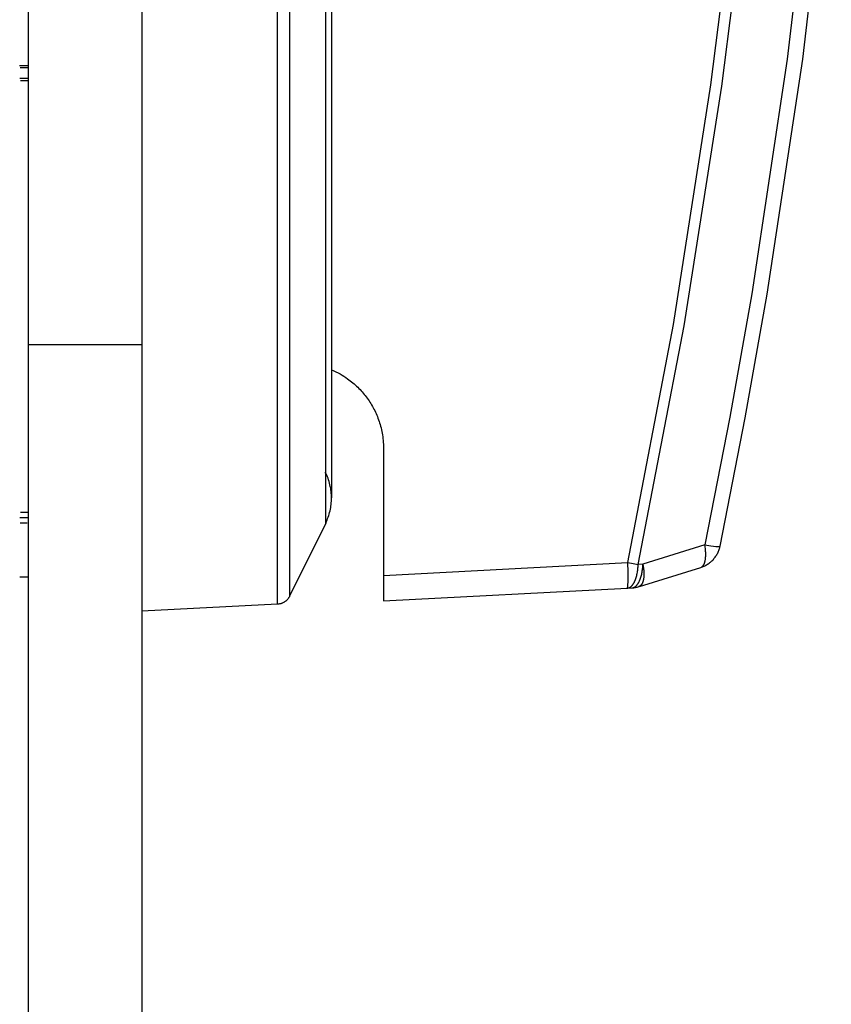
# Model space of a CAD drawing. Header units: millimetres. Extents: x -2637 to -1637, y 678 to 1678.
# Tile 314 of 348: x -1944 to -1915, y 1387 to 1422. Entities that reach past the tile are written whole.
import ezdxf

# ---------------------------------------------------------------- set-up
doc = ezdxf.new("R2010")
doc.units = ezdxf.units.MM
doc.layers.add('Make2D$B.SHOW mini', color=7, linetype='Continuous', true_color=0x000000)

msp = doc.modelspace()

# ---------------------------------------------------------------- linework, layer by layer
at = {"layer": 'Make2D$B.SHOW mini', "color": 18, "lineweight": -3, "true_color": 0x000000}
for points in [[(-1943.417, 1461.152), (-1943.417, 1410.546)], [(-1939.417, 1461.156), (-1939.417, 1461.156), (-1939.417, 1410.546)], [(-1934.643, 1401.406), (-1934.643, 1431.156), (-1934.643, 1460.905), (-1934.643, 1460.906)], [(-1934.221, 1460.628), (-1934.221, 1460.627), (-1934.221, 1401.684)], [(-1932.95, 1404.259), (-1932.95, 1458.052), (-1932.95, 1458.053)], [(-1932.744, 1457.168), (-1932.744, 1405.145)], [(-1922.322, 1402.872), (-1920.713, 1411.251), (-1919.393, 1419.677), (-1918.62, 1425.782), (-1918.244, 1429.303)], [(-1921.954, 1402.804), (-1920.341, 1411.196), (-1919.016, 1419.635), (-1918.241, 1425.749), (-1917.863, 1429.275)], [(-1915.703, 1429.146), (-1916.708, 1420.578), (-1917.959, 1412.327), (-1918.73, 1407.992), (-1919.612, 1403.49)], [(-1919.071, 1403.454), (-1918.187, 1407.967), (-1917.415, 1412.313), (-1916.164, 1420.584), (-1915.159, 1429.173)], [(-1943.717, 1420.365), (-1943.417, 1420.365)], [(-1943.7, 1420.29), (-1943.417, 1420.29)], [(-1943.417, 1419.906), (-1943.708, 1419.906)], [(-1943.688, 1419.828), (-1943.417, 1419.828)], [(-1943.417, 1410.546), (-1943.417, 1263.156)], [(-1943.417, 1410.546), (-1939.417, 1410.546)], [(-1939.417, 1410.546), (-1939.417, 1263.156)], [(-1932.744, 1409.655), (-1932.666, 1409.621), (-1932.59, 1409.585), (-1932.516, 1409.547), (-1932.445, 1409.508), (-1932.375, 1409.467), (-1932.307, 1409.425), (-1932.241, 1409.382), (-1932.177, 1409.337), (-1932.13, 1409.302), (-1932.083, 1409.267), (-1932.037, 1409.231), (-1931.992, 1409.194), (-1931.948, 1409.156), (-1931.905, 1409.118), (-1931.863, 1409.079), (-1931.821, 1409.04), (-1931.781, 1408.999), (-1931.741, 1408.958), (-1931.703, 1408.917), (-1931.665, 1408.875), (-1931.628, 1408.832), (-1931.592, 1408.788), (-1931.557, 1408.744), (-1931.522, 1408.7), (-1931.489, 1408.654), (-1931.456, 1408.608), (-1931.424, 1408.561), (-1931.393, 1408.514), (-1931.363, 1408.466), (-1931.333, 1408.418), (-1931.305, 1408.368), (-1931.277, 1408.318), (-1931.251, 1408.268), (-1931.225, 1408.217), (-1931.2, 1408.165), (-1931.176, 1408.112), (-1931.153, 1408.059), (-1931.131, 1408.005), (-1931.11, 1407.95), (-1931.089, 1407.895), (-1931.07, 1407.838), (-1931.052, 1407.782), (-1931.034, 1407.724), (-1931.018, 1407.666), (-1931.003, 1407.607), (-1930.988, 1407.546), (-1930.975, 1407.486), (-1930.964, 1407.424), (-1930.953, 1407.361), (-1930.944, 1407.297), (-1930.936, 1407.233), (-1930.929, 1407.167), (-1930.924, 1407.1), (-1930.92, 1407.032), (-1930.918, 1406.963), (-1930.917, 1406.893)], [(-1930.917, 1406.893), (-1930.917, 1402.421)], [(-1932.744, 1405.144), (-1932.745, 1405.202), (-1932.747, 1405.26), (-1932.751, 1405.318), (-1932.757, 1405.377), (-1932.765, 1405.435), (-1932.774, 1405.493), (-1932.786, 1405.551), (-1932.798, 1405.609), (-1932.813, 1405.666), (-1932.829, 1405.723), (-1932.847, 1405.78), (-1932.867, 1405.836), (-1932.888, 1405.891), (-1932.911, 1405.945), (-1932.936, 1405.999), (-1932.962, 1406.052)], [(-1932.95, 1404.259), (-1932.926, 1404.311), (-1932.903, 1404.363), (-1932.881, 1404.416), (-1932.861, 1404.469), (-1932.842, 1404.524), (-1932.825, 1404.579), (-1932.81, 1404.634), (-1932.796, 1404.69), (-1932.784, 1404.746), (-1932.773, 1404.803), (-1932.764, 1404.859), (-1932.757, 1404.916), (-1932.751, 1404.973), (-1932.747, 1405.03), (-1932.745, 1405.087), (-1932.744, 1405.144)], [(-1943.715, 1404.46), (-1943.417, 1404.46)], [(-1943.691, 1404.644), (-1943.417, 1404.644)], [(-1943.701, 1404.269), (-1943.45, 1404.269)], [(-1932.95, 1404.259), (-1934.221, 1401.684)], [(-1919.612, 1403.49), (-1921.789, 1402.813)], [(-1919.754, 1402.7), (-1919.723, 1402.71), (-1919.693, 1402.721), (-1919.663, 1402.733), (-1919.633, 1402.746), (-1919.603, 1402.761), (-1919.574, 1402.776), (-1919.545, 1402.792), (-1919.516, 1402.81), (-1919.488, 1402.828), (-1919.461, 1402.847), (-1919.434, 1402.868), (-1919.407, 1402.889), (-1919.382, 1402.912), (-1919.357, 1402.935), (-1919.332, 1402.959), (-1919.309, 1402.984), (-1919.287, 1403.009), (-1919.265, 1403.036), (-1919.244, 1403.063), (-1919.225, 1403.091), (-1919.206, 1403.119), (-1919.188, 1403.148), (-1919.172, 1403.177), (-1919.156, 1403.207), (-1919.142, 1403.237), (-1919.128, 1403.268), (-1919.116, 1403.299), (-1919.105, 1403.329), (-1919.094, 1403.361), (-1919.085, 1403.392), (-1919.077, 1403.423), (-1919.071, 1403.454)], [(-1919.73, 1402.71), (-1919.727, 1402.711), (-1919.724, 1402.713), (-1919.721, 1402.715), (-1919.718, 1402.717), (-1919.714, 1402.719), (-1919.711, 1402.721), (-1919.708, 1402.723), (-1919.705, 1402.725), (-1919.703, 1402.728), (-1919.7, 1402.73), (-1919.697, 1402.732), (-1919.694, 1402.735), (-1919.691, 1402.738), (-1919.688, 1402.74), (-1919.685, 1402.743), (-1919.682, 1402.746), (-1919.68, 1402.749), (-1919.677, 1402.752), (-1919.674, 1402.755), (-1919.672, 1402.758), (-1919.669, 1402.762), (-1919.666, 1402.765), (-1919.661, 1402.772), (-1919.656, 1402.78), (-1919.651, 1402.787), (-1919.646, 1402.795), (-1919.642, 1402.804), (-1919.637, 1402.813), (-1919.633, 1402.822), (-1919.629, 1402.831), (-1919.625, 1402.841), (-1919.621, 1402.851), (-1919.617, 1402.861), (-1919.613, 1402.872), (-1919.61, 1402.883), (-1919.607, 1402.894), (-1919.604, 1402.906), (-1919.601, 1402.918), (-1919.598, 1402.93), (-1919.593, 1402.955), (-1919.588, 1402.982), (-1919.585, 1403.009), (-1919.582, 1403.037), (-1919.58, 1403.067), (-1919.578, 1403.097), (-1919.577, 1403.127), (-1919.577, 1403.159), (-1919.578, 1403.191), (-1919.579, 1403.223), (-1919.581, 1403.256), (-1919.584, 1403.289), (-1919.591, 1403.356), (-1919.601, 1403.423), (-1919.612, 1403.49)], [(-1919.612, 1403.49), (-1919.396, 1403.459), (-1919.302, 1403.448), (-1919.221, 1403.441), (-1919.187, 1403.439), (-1919.157, 1403.438), (-1919.143, 1403.438), (-1919.131, 1403.439), (-1919.12, 1403.439), (-1919.11, 1403.44), (-1919.105, 1403.44), (-1919.101, 1403.441), (-1919.097, 1403.441), (-1919.093, 1403.442), (-1919.09, 1403.443), (-1919.088, 1403.443), (-1919.087, 1403.443), (-1919.085, 1403.444), (-1919.084, 1403.444), (-1919.082, 1403.445), (-1919.081, 1403.445), (-1919.08, 1403.446), (-1919.079, 1403.446), (-1919.078, 1403.446), (-1919.078, 1403.447), (-1919.077, 1403.447), (-1919.077, 1403.447), (-1919.076, 1403.447), (-1919.076, 1403.448), (-1919.076, 1403.448), (-1919.075, 1403.448), (-1919.075, 1403.448), (-1919.074, 1403.449), (-1919.074, 1403.449), (-1919.074, 1403.449), (-1919.073, 1403.449), (-1919.073, 1403.45), (-1919.073, 1403.45), (-1919.073, 1403.45), (-1919.072, 1403.451), (-1919.072, 1403.451), (-1919.072, 1403.451), (-1919.072, 1403.451), (-1919.071, 1403.452), (-1919.071, 1403.452), (-1919.071, 1403.452), (-1919.071, 1403.453), (-1919.071, 1403.453), (-1919.071, 1403.453), (-1919.071, 1403.454), (-1919.071, 1403.454)], [(-1930.917, 1402.421), (-1922.322, 1402.872)], [(-1922.339, 1401.972), (-1922.339, 1401.972), (-1922.338, 1401.973), (-1922.338, 1401.973), (-1922.338, 1401.973), (-1922.337, 1401.973), (-1922.337, 1401.973), (-1922.337, 1401.973), (-1922.336, 1401.973), (-1922.336, 1401.974), (-1922.336, 1401.974), (-1922.335, 1401.974), (-1922.335, 1401.975), (-1922.335, 1401.975), (-1922.334, 1401.975), (-1922.334, 1401.976), (-1922.334, 1401.976), (-1922.334, 1401.977), (-1922.333, 1401.977), (-1922.333, 1401.978), (-1922.333, 1401.978), (-1922.332, 1401.979), (-1922.332, 1401.98), (-1922.332, 1401.98), (-1922.331, 1401.981), (-1922.331, 1401.983), (-1922.33, 1401.984), (-1922.329, 1401.986), (-1922.329, 1401.988), (-1922.328, 1401.99), (-1922.328, 1401.992), (-1922.326, 1401.997), (-1922.325, 1402.002), (-1922.324, 1402.007), (-1922.323, 1402.014), (-1922.322, 1402.02), (-1922.32, 1402.036), (-1922.318, 1402.053), (-1922.316, 1402.072), (-1922.313, 1402.117), (-1922.311, 1402.171), (-1922.309, 1402.232), (-1922.308, 1402.373), (-1922.31, 1402.533), (-1922.322, 1402.872)], [(-1922.339, 1401.972), (-1922.335, 1401.973), (-1922.33, 1401.973), (-1922.326, 1401.974), (-1922.322, 1401.974), (-1922.317, 1401.975), (-1922.313, 1401.976), (-1922.309, 1401.977), (-1922.304, 1401.978), (-1922.3, 1401.979), (-1922.295, 1401.98), (-1922.291, 1401.981), (-1922.287, 1401.983), (-1922.282, 1401.984), (-1922.278, 1401.986), (-1922.273, 1401.988), (-1922.269, 1401.989), (-1922.265, 1401.991), (-1922.26, 1401.994), (-1922.256, 1401.996), (-1922.251, 1401.998), (-1922.247, 1402.001), (-1922.243, 1402.003), (-1922.238, 1402.006), (-1922.234, 1402.009), (-1922.23, 1402.012), (-1922.225, 1402.015), (-1922.221, 1402.018), (-1922.216, 1402.021), (-1922.212, 1402.024), (-1922.208, 1402.028), (-1922.199, 1402.035), (-1922.191, 1402.043), (-1922.182, 1402.051), (-1922.174, 1402.06), (-1922.165, 1402.069), (-1922.157, 1402.079), (-1922.149, 1402.089), (-1922.141, 1402.1), (-1922.133, 1402.111), (-1922.125, 1402.123), (-1922.118, 1402.135), (-1922.11, 1402.147), (-1922.103, 1402.16), (-1922.095, 1402.173), (-1922.088, 1402.187), (-1922.081, 1402.201), (-1922.074, 1402.215), (-1922.067, 1402.23), (-1922.061, 1402.245), (-1922.048, 1402.277), (-1922.036, 1402.31), (-1922.025, 1402.344), (-1922.015, 1402.379), (-1922.005, 1402.415), (-1921.997, 1402.452), (-1921.989, 1402.49), (-1921.982, 1402.528), (-1921.975, 1402.567), (-1921.97, 1402.606), (-1921.965, 1402.646), (-1921.961, 1402.686), (-1921.958, 1402.725), (-1921.956, 1402.765), (-1921.954, 1402.804)], [(-1922.322, 1402.872), (-1922.133, 1402.835), (-1921.954, 1402.804)], [(-1922.174, 1401.981), (-1922.169, 1401.981), (-1922.165, 1401.982), (-1922.161, 1401.982), (-1922.156, 1401.983), (-1922.152, 1401.984), (-1922.148, 1401.984), (-1922.143, 1401.985), (-1922.139, 1401.986), (-1922.134, 1401.987), (-1922.13, 1401.989), (-1922.126, 1401.99), (-1922.121, 1401.991), (-1922.117, 1401.993), (-1922.112, 1401.994), (-1922.108, 1401.996), (-1922.104, 1401.998), (-1922.099, 1402), (-1922.095, 1402.002), (-1922.09, 1402.004), (-1922.086, 1402.007), (-1922.082, 1402.009), (-1922.077, 1402.012), (-1922.073, 1402.014), (-1922.068, 1402.017), (-1922.064, 1402.02), (-1922.06, 1402.023), (-1922.055, 1402.026), (-1922.051, 1402.03), (-1922.047, 1402.033), (-1922.042, 1402.037), (-1922.034, 1402.044), (-1922.025, 1402.052), (-1922.017, 1402.06), (-1922.008, 1402.069), (-1922, 1402.078), (-1921.992, 1402.088), (-1921.984, 1402.098), (-1921.976, 1402.109), (-1921.968, 1402.12), (-1921.96, 1402.131), (-1921.952, 1402.143), (-1921.944, 1402.156), (-1921.937, 1402.169), (-1921.93, 1402.182), (-1921.923, 1402.195), (-1921.916, 1402.21), (-1921.909, 1402.224), (-1921.902, 1402.239), (-1921.895, 1402.254), (-1921.883, 1402.286), (-1921.871, 1402.319), (-1921.86, 1402.353), (-1921.85, 1402.388), (-1921.84, 1402.424), (-1921.831, 1402.461), (-1921.823, 1402.499), (-1921.816, 1402.537), (-1921.81, 1402.576), (-1921.804, 1402.615), (-1921.8, 1402.655), (-1921.796, 1402.694), (-1921.793, 1402.734), (-1921.79, 1402.773), (-1921.789, 1402.813)], [(-1921.789, 1402.813), (-1921.954, 1402.804)], [(-1921.789, 1402.813), (-1921.777, 1402.742), (-1921.767, 1402.671), (-1921.763, 1402.635), (-1921.76, 1402.6), (-1921.757, 1402.565), (-1921.755, 1402.531), (-1921.754, 1402.497), (-1921.754, 1402.464), (-1921.755, 1402.431), (-1921.756, 1402.399), (-1921.758, 1402.368), (-1921.761, 1402.338), (-1921.765, 1402.309), (-1921.769, 1402.281), (-1921.772, 1402.267), (-1921.774, 1402.254), (-1921.777, 1402.241), (-1921.78, 1402.229), (-1921.784, 1402.217), (-1921.787, 1402.205), (-1921.791, 1402.193), (-1921.795, 1402.182), (-1921.799, 1402.171), (-1921.803, 1402.161), (-1921.807, 1402.15), (-1921.812, 1402.141), (-1921.816, 1402.131), (-1921.821, 1402.122), (-1921.826, 1402.114), (-1921.831, 1402.105), (-1921.837, 1402.098), (-1921.839, 1402.094), (-1921.842, 1402.09), (-1921.845, 1402.086), (-1921.848, 1402.083), (-1921.85, 1402.08), (-1921.853, 1402.076), (-1921.856, 1402.073), (-1921.859, 1402.07), (-1921.862, 1402.067), (-1921.865, 1402.064), (-1921.868, 1402.061), (-1921.871, 1402.058), (-1921.874, 1402.056), (-1921.877, 1402.053), (-1921.88, 1402.051), (-1921.883, 1402.048), (-1921.887, 1402.046), (-1921.89, 1402.044), (-1921.893, 1402.042), (-1921.896, 1402.04), (-1921.899, 1402.038), (-1921.903, 1402.036), (-1921.906, 1402.034), (-1921.909, 1402.033), (-1921.913, 1402.031), (-1921.916, 1402.03), (-1921.919, 1402.028), (-1921.923, 1402.027), (-1921.926, 1402.026), (-1921.93, 1402.025)], [(-1921.905, 1402.032), (-1919.754, 1402.7)], [(-1943.417, 1402.356), (-1943.707, 1402.356)], [(-1930.917, 1402.421), (-1930.917, 1401.523)], [(-1922.174, 1401.981), (-1922.143, 1401.983), (-1922.112, 1401.986), (-1922.081, 1401.99), (-1922.05, 1401.995), (-1922.02, 1402.001), (-1921.989, 1402.008), (-1921.959, 1402.016), (-1921.93, 1402.025)], [(-1934.221, 1401.684), (-1934.228, 1401.67), (-1934.236, 1401.656), (-1934.244, 1401.642), (-1934.253, 1401.629), (-1934.262, 1401.615), (-1934.272, 1401.602), (-1934.282, 1401.589), (-1934.293, 1401.576), (-1934.304, 1401.564), (-1934.315, 1401.552), (-1934.328, 1401.54), (-1934.34, 1401.529), (-1934.353, 1401.518), (-1934.366, 1401.508), (-1934.38, 1401.498), (-1934.394, 1401.488), (-1934.408, 1401.479), (-1934.423, 1401.47), (-1934.438, 1401.462), (-1934.453, 1401.455), (-1934.468, 1401.448), (-1934.484, 1401.441), (-1934.499, 1401.435), (-1934.515, 1401.43), (-1934.531, 1401.425), (-1934.547, 1401.421), (-1934.563, 1401.417), (-1934.579, 1401.414), (-1934.595, 1401.411), (-1934.611, 1401.409), (-1934.627, 1401.407), (-1934.643, 1401.406)], [(-1930.917, 1401.523), (-1922.339, 1401.972)], [(-1922.339, 1401.972), (-1922.174, 1401.981)], [(-1934.643, 1401.406), (-1939.417, 1401.156)]]:
    msp.add_lwpolyline(points, dxfattribs=at)

doc.saveas('drawing.dxf')
